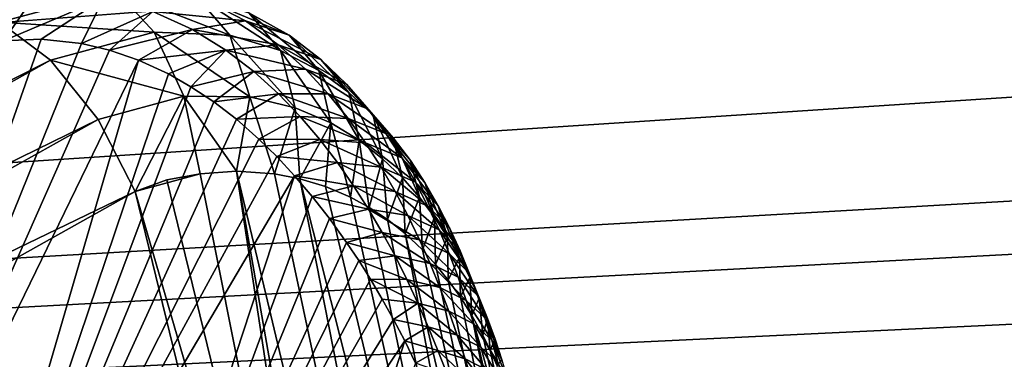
# Model space of a CAD drawing. Header units: metres. Extents: x -31 to 116, y -84 to 84.
# Tile 287 of 656: x 16.749 to 17.655, y -46.887 to -46.574. Entities that reach past the tile are written whole.
import ezdxf

# ---------------------------------------------------------------- set-up
doc = ezdxf.new("R2010")
doc.units = ezdxf.units.M
doc.layers.add('solid_80010000GA_11_1', color=7, linetype='CONTINUOUS')

msp = doc.modelspace()

# ---------------------------------------------------------------- linework, layer by layer
at = {"layer": 'solid_80010000GA_11_1'}
for points in [[(12.5, -44.230812, -38.485485), (12.5, -47.021606, -35.020927), (103, -46.390305, -39.609806)], [(12.5, -47.021599, 35.020939), (12.5, -44.230812, 38.485485), (103, -46.380795, 39.620941)], [(5.595928, -47.434151, -37.67588), (5.595928, -44.432323, -41.173279), (23.04767, -46.293915, -39.421745)], [(21.746084, -46.015491, 39.712269), (5.595928, -44.432323, 41.173279), (5.595928, -47.434151, 37.675877)], [(20.454863, -46.149815, 39.523384), (21.746084, -46.015491, 39.712269), (5.595928, -47.434151, 37.675877)], [(19.199436, -46.386986, 39.213951), (20.454863, -46.149815, 39.523384), (5.595928, -47.434151, 37.675877)], [(5.595928, -47.434151, -37.67588), (23.04767, -46.293915, -39.421745), (23.04767, -49.158199, -35.786476)], [(12.5, -47.021599, 35.020939), (103, -46.380795, 39.620941), (103, -49.348675, 35.856754)], [(18.000135, -46.721909, 38.785706), (19.199436, -46.386986, 39.213951), (5.595928, -47.434151, 37.675877)], [(12.5, -47.021606, -35.020927), (103, -49.354969, -35.848087), (103, -46.390305, -39.609806)], [(16.652039, -46.582039, 37.155186), (16.798815, -46.535954, 37.159946), (16.762508, -46.551968, 37.223522)], [(16.652039, -46.582039, 37.155186), (16.686285, -46.566364, 37.090343), (16.798815, -46.535954, 37.159946)], [(16.686285, -46.566364, 37.090343), (16.729986, -46.576706, 37.030239), (16.837217, -46.547852, 37.096802)], [(16.729986, -46.576706, 37.030239), (16.872442, -46.585773, 37.042721), (16.837217, -46.547852, 37.096802)], [(16.941895, -46.58868, 37.089371), (16.910234, -46.551788, 37.144348), (16.837217, -46.547852, 37.096802)], [(16.872442, -46.585773, 37.042721), (16.941895, -46.58868, 37.089371), (16.837217, -46.547852, 37.096802)], [(16.652039, -46.582039, 37.155186), (16.762508, -46.551968, 37.223522), (16.73369, -46.593655, 37.278107)], [(16.73369, -46.593655, 37.278107), (16.762508, -46.551968, 37.223522), (16.825657, -46.554386, 37.261223)], [(16.768324, -46.592163, 37.297604), (16.73369, -46.593655, 37.278107), (16.825657, -46.554386, 37.261223)], [(16.805347, -46.59623, 37.319431), (16.768324, -46.592163, 37.297604), (16.825657, -46.554386, 37.261223)], [(16.805347, -46.59623, 37.319431), (16.825657, -46.554386, 37.261223), (16.87097, -46.56665, 37.290478)], [(16.918436, -46.555355, 37.2388), (16.956284, -46.575508, 37.268009), (16.87097, -46.56665, 37.290478)], [(16.988462, -46.602722, 37.127369), (16.959322, -46.567905, 37.182045), (16.910234, -46.551788, 37.144348)], [(16.941895, -46.58868, 37.089371), (16.988462, -46.602722, 37.127369), (16.910234, -46.551788, 37.144348)], [(16.996574, -46.588619, 37.214256), (16.956284, -46.575508, 37.268009), (16.918436, -46.555355, 37.2388)], [(16.959322, -46.567905, 37.182045), (16.996574, -46.588619, 37.214256), (16.918436, -46.555355, 37.2388)], [(16.831266, -46.602367, 37.335106), (16.805347, -46.59623, 37.319431), (16.87097, -46.56665, 37.290478)], [(16.831266, -46.602367, 37.335106), (16.87097, -46.56665, 37.290478), (16.907658, -46.583382, 37.315536)], [(16.956284, -46.575508, 37.268009), (16.907658, -46.583382, 37.315536), (16.87097, -46.56665, 37.290478)], [(16.956284, -46.575508, 37.268009), (16.986523, -46.597435, 37.293091), (16.907658, -46.583382, 37.315536)], [(17.025717, -46.610958, 37.242065), (16.986523, -46.597435, 37.293091), (16.956284, -46.575508, 37.268009)], [(16.996574, -46.588619, 37.214256), (17.025717, -46.610958, 37.242065), (16.956284, -46.575508, 37.268009)], [(17.023811, -46.621185, 37.160568), (16.996574, -46.588619, 37.214256), (16.959322, -46.567905, 37.182045)], [(16.988462, -46.602722, 37.127369), (17.023811, -46.621185, 37.160568), (16.959322, -46.567905, 37.182045)], [(15.641059, -47.184849, 36.20668), (16.776997, -46.611744, 36.983429), (16.729986, -46.576706, 37.030239)], [(16.729986, -46.576706, 37.030239), (16.776997, -46.611744, 36.983429), (16.872442, -46.585773, 37.042721)], [(16.857988, -46.611691, 37.351738), (16.831266, -46.602367, 37.335106), (16.907658, -46.583382, 37.315536)], [(16.857988, -46.611691, 37.351738), (16.907658, -46.583382, 37.315536), (16.938118, -46.602245, 37.33733)], [(16.986523, -46.597435, 37.293091), (16.938118, -46.602245, 37.33733), (16.907658, -46.583382, 37.315536)], [(16.768324, -46.592163, 37.297604), (16.511103, -47.325165, 38.012699), (16.73369, -46.593655, 37.278107)], [(16.805347, -46.59623, 37.319431), (16.511103, -47.325165, 38.012699), (16.768324, -46.592163, 37.297604)], [(16.776997, -46.611744, 36.983429), (16.899595, -46.644726, 37.005253), (16.872442, -46.585773, 37.042721)], [(16.960388, -46.645519, 37.046787), (16.941895, -46.58868, 37.089371), (16.872442, -46.585773, 37.042721)], [(16.899595, -46.644726, 37.005253), (16.960388, -46.645519, 37.046787), (16.872442, -46.585773, 37.042721)], [(17.002184, -46.655399, 37.081676), (16.988462, -46.602722, 37.127369), (16.941895, -46.58868, 37.089371)], [(16.960388, -46.645519, 37.046787), (17.002184, -46.655399, 37.081676), (16.941895, -46.58868, 37.089371)], [(17.051464, -46.641365, 37.189766), (17.025717, -46.610958, 37.242065), (16.996574, -46.588619, 37.214256)], [(17.023811, -46.621185, 37.160568), (17.051464, -46.641365, 37.189766), (16.996574, -46.588619, 37.214256)], [(16.831266, -46.602367, 37.335106), (16.511103, -47.325165, 38.012699), (16.805347, -46.59623, 37.319431)], [(16.857988, -46.611691, 37.351738), (16.511103, -47.325165, 38.012699), (16.831266, -46.602367, 37.335106)], [(16.885384, -46.624325, 37.369141), (16.857988, -46.611691, 37.351738), (16.938118, -46.602245, 37.33733)], [(16.906141, -46.636154, 37.382687), (16.885384, -46.624325, 37.369141), (16.938118, -46.602245, 37.33733)], [(16.906141, -46.636154, 37.382687), (16.938118, -46.602245, 37.33733), (16.964067, -46.622196, 37.35667)], [(16.986523, -46.597435, 37.293091), (17.011444, -46.619984, 37.315102), (16.938118, -46.602245, 37.33733)], [(17.011444, -46.619984, 37.315102), (16.964067, -46.622196, 37.35667), (16.938118, -46.602245, 37.33733)], [(17.049276, -46.633766, 37.266563), (17.011444, -46.619984, 37.315102), (16.986523, -46.597435, 37.293091)], [(17.025717, -46.610958, 37.242065), (17.049276, -46.633766, 37.266563), (16.986523, -46.597435, 37.293091)], [(17.034805, -46.669384, 37.113228), (17.023811, -46.621185, 37.160568), (16.988462, -46.602722, 37.127369)], [(17.002184, -46.655399, 37.081676), (17.034805, -46.669384, 37.113228), (16.988462, -46.602722, 37.127369)], [(15.641059, -47.184849, 36.20668), (15.696116, -47.216751, 36.16708), (16.776997, -46.611744, 36.983429)], [(15.696116, -47.216751, 36.16708), (16.820667, -46.666401, 36.956436), (16.776997, -46.611744, 36.983429)], [(16.857988, -46.611691, 37.351738), (16.655378, -47.305668, 38.040218), (16.511103, -47.325165, 38.012699)], [(16.885384, -46.624325, 37.369141), (16.655378, -47.305668, 38.040218), (16.857988, -46.611691, 37.351738)], [(16.776997, -46.611744, 36.983429), (16.820667, -46.666401, 36.956436), (16.899595, -46.644726, 37.005253)], [(17.073805, -46.662174, 37.215881), (17.049276, -46.633766, 37.266563), (17.025717, -46.610958, 37.242065)], [(17.051464, -46.641365, 37.189766), (17.073805, -46.662174, 37.215881), (17.025717, -46.610958, 37.242065)], [(17.011444, -46.619984, 37.315102), (17.032572, -46.642673, 37.334843), (16.964067, -46.622196, 37.35667)], [(17.068916, -46.65657, 37.288597), (17.032572, -46.642673, 37.334843), (17.011444, -46.619984, 37.315102)], [(17.049276, -46.633766, 37.266563), (17.068916, -46.65657, 37.288597), (17.011444, -46.619984, 37.315102)], [(17.060986, -46.68536, 37.141838), (17.051464, -46.641365, 37.189766), (17.023811, -46.621185, 37.160568)], [(17.034805, -46.669384, 37.113228), (17.060986, -46.68536, 37.141838), (17.023811, -46.621185, 37.160568)], [(16.906141, -46.636154, 37.382687), (16.655378, -47.305668, 38.040218), (16.885384, -46.624325, 37.369141)], [(16.927069, -46.650017, 37.396564), (16.906141, -46.636154, 37.382687), (16.964067, -46.622196, 37.35667)], [(16.927069, -46.650017, 37.396564), (16.964067, -46.622196, 37.35667), (16.986685, -46.642731, 37.374172)], [(17.032572, -46.642673, 37.334843), (16.986685, -46.642731, 37.374172), (16.964067, -46.622196, 37.35667)], [(16.927069, -46.650017, 37.396564), (16.655378, -47.305668, 38.040218), (16.906141, -46.636154, 37.382687)], [(17.092394, -46.683151, 37.239658), (17.068916, -46.65657, 37.288597), (17.049276, -46.633766, 37.266563)], [(17.073805, -46.662174, 37.215881), (17.092394, -46.683151, 37.239658), (17.049276, -46.633766, 37.266563)], [(16.820667, -46.666401, 36.956436), (16.854891, -46.732685, 36.952774), (16.899595, -46.644726, 37.005253)], [(16.899595, -46.644726, 37.005253), (16.854891, -46.732685, 36.952774), (16.914694, -46.716335, 36.989941)], [(16.899595, -46.644726, 37.005253), (16.914694, -46.716335, 36.989941), (16.948219, -46.713959, 37.011616)], [(16.899595, -46.644726, 37.005253), (16.948219, -46.713959, 37.011616), (16.960388, -46.645519, 37.046787)], [(16.947985, -46.666031, 37.410778), (16.927069, -46.650017, 37.396564), (16.986685, -46.642731, 37.374172)], [(16.947985, -46.666031, 37.410778), (16.986685, -46.642731, 37.374172), (17.006704, -46.66362, 37.39024)], [(16.960388, -46.645519, 37.046787), (16.948219, -46.713959, 37.011616), (16.982899, -46.716351, 37.037609)], [(16.960388, -46.645519, 37.046787), (16.982899, -46.716351, 37.037609), (17.002184, -46.655399, 37.081676)], [(17.032572, -46.642673, 37.334843), (17.050835, -46.665333, 37.352837), (16.986685, -46.642731, 37.374172)], [(17.050835, -46.665333, 37.352837), (17.006704, -46.66362, 37.39024), (16.986685, -46.642731, 37.374172)], [(17.085629, -46.679226, 37.308727), (17.050835, -46.665333, 37.352837), (17.032572, -46.642673, 37.334843)], [(17.068916, -46.65657, 37.288597), (17.085629, -46.679226, 37.308727), (17.032572, -46.642673, 37.334843)], [(17.08259, -46.702381, 37.168095), (17.073805, -46.662174, 37.215881), (17.051464, -46.641365, 37.189766)], [(17.060986, -46.68536, 37.141838), (17.08259, -46.702381, 37.168095), (17.051464, -46.641365, 37.189766)], [(16.947985, -46.666031, 37.410778), (16.655378, -47.305668, 38.040218), (16.927069, -46.650017, 37.396564)], [(17.002184, -46.655399, 37.081676), (16.982899, -46.716351, 37.037609), (17.006346, -46.720795, 37.057484)], [(17.002184, -46.655399, 37.081676), (17.006346, -46.720795, 37.057484), (17.034805, -46.669384, 37.113228)], [(17.108173, -46.704132, 37.2616), (17.085629, -46.679226, 37.308727), (17.068916, -46.65657, 37.288597)], [(17.092394, -46.683151, 37.239658), (17.108173, -46.704132, 37.2616), (17.068916, -46.65657, 37.288597)], [(15.696116, -47.216751, 36.16708), (15.746662, -47.268253, 36.146992), (16.820667, -46.666401, 36.956436)], [(15.746662, -47.268253, 36.146992), (16.854891, -46.732685, 36.952774), (16.820667, -46.666401, 36.956436)], [(16.968712, -46.68428, 37.425343), (16.655378, -47.305668, 38.040218), (16.947985, -46.666031, 37.410778)], [(16.968712, -46.68428, 37.425343), (16.947985, -46.666031, 37.410778), (17.006704, -46.66362, 37.39024)], [(16.968712, -46.68428, 37.425343), (17.006704, -46.66362, 37.39024), (17.024687, -46.684731, 37.405182)], [(17.066914, -46.687889, 37.369488), (17.024687, -46.684731, 37.405182), (17.006704, -46.66362, 37.39024)], [(17.050835, -46.665333, 37.352837), (17.066914, -46.687889, 37.369488), (17.006704, -46.66362, 37.39024)], [(17.100143, -46.701679, 37.327389), (17.066914, -46.687889, 37.369488), (17.050835, -46.665333, 37.352837)], [(17.085629, -46.679226, 37.308727), (17.100143, -46.701679, 37.327389), (17.050835, -46.665333, 37.352837)], [(17.100866, -46.719986, 37.192501), (17.092394, -46.683151, 37.239658), (17.073805, -46.662174, 37.215881)], [(17.08259, -46.702381, 37.168095), (17.100866, -46.719986, 37.192501), (17.073805, -46.662174, 37.215881)], [(17.034805, -46.669384, 37.113228), (17.006346, -46.720795, 37.057484), (17.029829, -46.727943, 37.079433)], [(17.034805, -46.669384, 37.113228), (17.029829, -46.727943, 37.079433), (17.053106, -46.737846, 37.103485)], [(17.034805, -46.669384, 37.113228), (17.053106, -46.737846, 37.103485), (17.060986, -46.68536, 37.141838)], [(16.985147, -46.700481, 37.437191), (16.655378, -47.305668, 38.040218), (16.968712, -46.68428, 37.425343)], [(16.985147, -46.700481, 37.437191), (16.968712, -46.68428, 37.425343), (17.024687, -46.684731, 37.405182)], [(16.985147, -46.700481, 37.437191), (17.024687, -46.684731, 37.405182), (17.040991, -46.705997, 37.419197)], [(17.081242, -46.710323, 37.385063), (17.040991, -46.705997, 37.419197), (17.024687, -46.684731, 37.405182)], [(17.066914, -46.687889, 37.369488), (17.081242, -46.710323, 37.385063), (17.024687, -46.684731, 37.405182)], [(17.121828, -46.725052, 37.282108), (17.100143, -46.701679, 37.327389), (17.085629, -46.679226, 37.308727)], [(17.108173, -46.704132, 37.2616), (17.121828, -46.725052, 37.282108), (17.085629, -46.679226, 37.308727)], [(17.116581, -46.737972, 37.215412), (17.108173, -46.704132, 37.2616), (17.092394, -46.683151, 37.239658)], [(17.100866, -46.719986, 37.192501), (17.116581, -46.737972, 37.215412), (17.092394, -46.683151, 37.239658)], [(17.060986, -46.68536, 37.141838), (17.053106, -46.737846, 37.103485), (17.070259, -46.747292, 37.122837)], [(17.060986, -46.68536, 37.141838), (17.070259, -46.747292, 37.122837), (17.08259, -46.702381, 37.168095)], [(17.112915, -46.723938, 37.344872), (17.081242, -46.710323, 37.385063), (17.066914, -46.687889, 37.369488)], [(17.100143, -46.701679, 37.327389), (17.112915, -46.723938, 37.344872), (17.066914, -46.687889, 37.369488)], [(17.001465, -46.718102, 37.449165), (16.655378, -47.305668, 38.040218), (16.985147, -46.700481, 37.437191)], [(17.001465, -46.718102, 37.449165), (16.985147, -46.700481, 37.437191), (17.040991, -46.705997, 37.419197)], [(17.08259, -46.702381, 37.168095), (17.070259, -46.747292, 37.122837), (17.087063, -46.758438, 37.143333)], [(17.08259, -46.702381, 37.168095), (17.087063, -46.758438, 37.143333), (17.100866, -46.719986, 37.192501)], [(17.133789, -46.745892, 37.301441), (17.112915, -46.723938, 37.344872), (17.100143, -46.701679, 37.327389)], [(17.121828, -46.725052, 37.282108), (17.133789, -46.745892, 37.301441), (17.100143, -46.701679, 37.327389)], [(17.001465, -46.718102, 37.449165), (17.040991, -46.705997, 37.419197), (17.055899, -46.727379, 37.432453)], [(17.094143, -46.732647, 37.399761), (17.055899, -46.727379, 37.432453), (17.040991, -46.705997, 37.419197)], [(17.081242, -46.710323, 37.385063), (17.094143, -46.732647, 37.399761), (17.040991, -46.705997, 37.419197)], [(17.124281, -46.746021, 37.361397), (17.094143, -46.732647, 37.399761), (17.081242, -46.710323, 37.385063)], [(17.112915, -46.723938, 37.344872), (17.124281, -46.746021, 37.361397), (17.081242, -46.710323, 37.385063)], [(17.130304, -46.756207, 37.237114), (17.121828, -46.725052, 37.282108), (17.108173, -46.704132, 37.2616)], [(17.116581, -46.737972, 37.215412), (17.130304, -46.756207, 37.237114), (17.108173, -46.704132, 37.2616)], [(17.001465, -46.718102, 37.449165), (16.806421, -47.313046, 38.034481), (16.655378, -47.305668, 38.040218)], [(17.017658, -46.737141, 37.461212), (16.806421, -47.313046, 38.034481), (17.001465, -46.718102, 37.449165)], [(16.883993, -46.721745, 36.971409), (16.914694, -46.716335, 36.989941), (16.854891, -46.732685, 36.952774)], [(16.883993, -46.721745, 36.971409), (17.055634, -47.425533, 36.995235), (16.914694, -46.716335, 36.989941)], [(16.948219, -46.713959, 37.011616), (16.914694, -46.716335, 36.989941), (17.055634, -47.425533, 36.995235)], [(16.948219, -46.713959, 37.011616), (17.196306, -48.133003, 37.000572), (17.274393, -48.084301, 37.065746)], [(17.055634, -47.425533, 36.995235), (17.196306, -48.133003, 37.000572), (16.948219, -46.713959, 37.011616)], [(16.982899, -46.716351, 37.037609), (16.948219, -46.713959, 37.011616), (17.274393, -48.084301, 37.065746)], [(17.006346, -46.720795, 37.057484), (16.982899, -46.716351, 37.037609), (17.274393, -48.084301, 37.065746)], [(17.017658, -46.737141, 37.461212), (17.001465, -46.718102, 37.449165), (17.055899, -46.727379, 37.432453)], [(17.006346, -46.720795, 37.057484), (17.274393, -48.084301, 37.065746), (17.336506, -48.017685, 37.153465)], [(17.029829, -46.727943, 37.079433), (17.006346, -46.720795, 37.057484), (17.336506, -48.017685, 37.153465)], [(17.100866, -46.719986, 37.192501), (17.087063, -46.758438, 37.143333), (17.10339, -46.771427, 37.164886)], [(17.100866, -46.719986, 37.192501), (17.10339, -46.771427, 37.164886), (17.116581, -46.737972, 37.215412)], [(17.866894, -46.77956, 38.713039), (18.000135, -46.721909, 38.785706), (5.595928, -47.434151, 37.675877)], [(16.883993, -46.721745, 36.971409), (16.854891, -46.732685, 36.952774), (17.055634, -47.425533, 36.995235)], [(17.017658, -46.737141, 37.461212), (17.055899, -46.727379, 37.432453), (17.069592, -46.748856, 37.445049)], [(17.053106, -46.737846, 37.103485), (17.029829, -46.727943, 37.079433), (17.336506, -48.017685, 37.153465)], [(17.105829, -46.754864, 37.413719), (17.069592, -46.748856, 37.445049), (17.055899, -46.727379, 37.432453)], [(17.094143, -46.732647, 37.399761), (17.105829, -46.754864, 37.413719), (17.055899, -46.727379, 37.432453)], [(17.144381, -46.766651, 37.319813), (17.124281, -46.746021, 37.361397), (17.112915, -46.723938, 37.344872)], [(17.133789, -46.745892, 37.301441), (17.144381, -46.766651, 37.319813), (17.112915, -46.723938, 37.344872)], [(17.142403, -46.774635, 37.257813), (17.133789, -46.745892, 37.301441), (17.121828, -46.725052, 37.282108)], [(17.130304, -46.756207, 37.237114), (17.142403, -46.774635, 37.257813), (17.121828, -46.725052, 37.282108)], [(15.746662, -47.268253, 36.146992), (15.78383, -47.333202, 36.147636), (16.854891, -46.732685, 36.952774)], [(16.854891, -46.732685, 36.952774), (15.78383, -47.333202, 36.147636), (17.196306, -48.133003, 37.000572)], [(17.03367, -46.757595, 37.473289), (16.806421, -47.313046, 38.034481), (17.017658, -46.737141, 37.461212)], [(16.854891, -46.732685, 36.952774), (17.196306, -48.133003, 37.000572), (17.055634, -47.425533, 36.995235)], [(17.03367, -46.757595, 37.473289), (17.017658, -46.737141, 37.461212), (17.069592, -46.748856, 37.445049)], [(17.070259, -46.747292, 37.122837), (17.053106, -46.737846, 37.103485), (17.336506, -48.017685, 37.153465)], [(17.134457, -46.767948, 37.37711), (17.105829, -46.754864, 37.413719), (17.094143, -46.732647, 37.399761)], [(17.124281, -46.746021, 37.361397), (17.134457, -46.767948, 37.37711), (17.094143, -46.732647, 37.399761)], [(17.116581, -46.737972, 37.215412), (17.10339, -46.771427, 37.164886), (17.119137, -46.786388, 37.187393)], [(17.116581, -46.737972, 37.215412), (17.119137, -46.786388, 37.187393), (17.130304, -46.756207, 37.237114)], [(17.087063, -46.758438, 37.143333), (17.070259, -46.747292, 37.122837), (17.336506, -48.017685, 37.153465)], [(17.153807, -46.787346, 37.337357), (17.134457, -46.767948, 37.37711), (17.124281, -46.746021, 37.361397)], [(17.144381, -46.766651, 37.319813), (17.153807, -46.787346, 37.337357), (17.124281, -46.746021, 37.361397)], [(17.153158, -46.793217, 37.277664), (17.144381, -46.766651, 37.319813), (17.133789, -46.745892, 37.301441)], [(17.142403, -46.774635, 37.257813), (17.153158, -46.793217, 37.277664), (17.133789, -46.745892, 37.301441)], [(17.049438, -46.779522, 37.485413), (16.806421, -47.313046, 38.034481), (17.03367, -46.757595, 37.473289)], [(17.03367, -46.757595, 37.473289), (17.069592, -46.748856, 37.445049), (17.082245, -46.770409, 37.457081)], [(17.049438, -46.779522, 37.485413), (17.03367, -46.757595, 37.473289), (17.082245, -46.770409, 37.457081)], [(17.116491, -46.776993, 37.427048), (17.082245, -46.770409, 37.457081), (17.069592, -46.748856, 37.445049)], [(17.105829, -46.754864, 37.413719), (17.116491, -46.776993, 37.427048), (17.069592, -46.748856, 37.445049)], [(17.143642, -46.789742, 37.392139), (17.116491, -46.776993, 37.427048), (17.105829, -46.754864, 37.413719)], [(17.134457, -46.767948, 37.37711), (17.143642, -46.789742, 37.392139), (17.105829, -46.754864, 37.413719)], [(17.130304, -46.756207, 37.237114), (17.119137, -46.786388, 37.187393), (17.131269, -46.799751, 37.206093)], [(17.130304, -46.756207, 37.237114), (17.131269, -46.799751, 37.206093), (17.142403, -46.774635, 37.257813)], [(17.10339, -46.771427, 37.164886), (17.087063, -46.758438, 37.143333), (17.336506, -48.017685, 37.153465)], [(17.16275, -46.811924, 37.29678), (17.153807, -46.787346, 37.337357), (17.144381, -46.766651, 37.319813)], [(17.153158, -46.793217, 37.277664), (17.16275, -46.811924, 37.29678), (17.144381, -46.766651, 37.319813)], [(17.049438, -46.779522, 37.485413), (17.082245, -46.770409, 37.457081), (17.093979, -46.792027, 37.468624)], [(17.126268, -46.799042, 37.439846), (17.093979, -46.792027, 37.468624), (17.082245, -46.770409, 37.457081)], [(17.116491, -46.776993, 37.427048), (17.126268, -46.799042, 37.439846), (17.082245, -46.770409, 37.457081)], [(17.10339, -46.771427, 37.164886), (17.336506, -48.017685, 37.153465), (17.375599, -47.932709, 37.263943)], [(17.119137, -46.786388, 37.187393), (17.10339, -46.771427, 37.164886), (17.375599, -47.932709, 37.263943)], [(17.142403, -46.774635, 37.257813), (17.131269, -46.799751, 37.206093), (17.142956, -46.814316, 37.225426)], [(17.162256, -46.807976, 37.354206), (17.143642, -46.789742, 37.392139), (17.134457, -46.767948, 37.37711)], [(17.153807, -46.787346, 37.337357), (17.162256, -46.807976, 37.354206), (17.134457, -46.767948, 37.37711)], [(17.142403, -46.774635, 37.257813), (17.142956, -46.814316, 37.225426), (17.153158, -46.793217, 37.277664)], [(17.770351, -46.849506, 38.62611), (17.866894, -46.77956, 38.713039), (5.595928, -47.434151, 37.675877)], [(17.060524, -46.796116, 37.494114), (16.806421, -47.313046, 38.034481), (17.049438, -46.779522, 37.485413)], [(17.060524, -46.796116, 37.494114), (17.049438, -46.779522, 37.485413), (17.093979, -46.792027, 37.468624)], [(17.151976, -46.81142, 37.40659), (17.126268, -46.799042, 37.439846), (17.116491, -46.776993, 37.427048)], [(17.143642, -46.789742, 37.392139), (17.151976, -46.81142, 37.40659), (17.116491, -46.776993, 37.427048)], [(17.060524, -46.796116, 37.494114), (17.093979, -46.792027, 37.468624), (17.104898, -46.813705, 37.479733)], [(17.135269, -46.82103, 37.452175), (17.104898, -46.813705, 37.479733), (17.093979, -46.792027, 37.468624)], [(17.126268, -46.799042, 37.439846), (17.135269, -46.82103, 37.452175), (17.093979, -46.792027, 37.468624)], [(17.131269, -46.799751, 37.206093), (17.119137, -46.786388, 37.187393), (17.375599, -47.932709, 37.263943)], [(17.153158, -46.793217, 37.277664), (17.142956, -46.814316, 37.225426), (17.154148, -46.830048, 37.245403)], [(17.169865, -46.828564, 37.370445), (17.151976, -46.81142, 37.40659), (17.143642, -46.789742, 37.392139)], [(17.162256, -46.807976, 37.354206), (17.169865, -46.828564, 37.370445), (17.143642, -46.789742, 37.392139)], [(17.153158, -46.793217, 37.277664), (17.154148, -46.830048, 37.245403), (17.16275, -46.811924, 37.29678)], [(17.17135, -46.830738, 37.31525), (17.162256, -46.807976, 37.354206), (17.153807, -46.787346, 37.337357)], [(17.16275, -46.811924, 37.29678), (17.17135, -46.830738, 37.31525), (17.153807, -46.787346, 37.337357)], [(17.071428, -46.813503, 37.502846), (16.806421, -47.313046, 38.034481), (17.060524, -46.796116, 37.494114)], [(17.071428, -46.813503, 37.502846), (17.060524, -46.796116, 37.494114), (17.104898, -46.813705, 37.479733)], [(17.159565, -46.833004, 37.420528), (17.135269, -46.82103, 37.452175), (17.126268, -46.799042, 37.439846)], [(17.151976, -46.81142, 37.40659), (17.159565, -46.833004, 37.420528), (17.126268, -46.799042, 37.439846)], [(17.142956, -46.814316, 37.225426), (17.131269, -46.799751, 37.206093), (17.375599, -47.932709, 37.263943)], [(17.176737, -46.84911, 37.386162), (17.159565, -46.833004, 37.420528), (17.151976, -46.81142, 37.40659)], [(17.169865, -46.828564, 37.370445), (17.176737, -46.84911, 37.386162), (17.151976, -46.81142, 37.40659)], [(17.16275, -46.811924, 37.29678), (17.154148, -46.830048, 37.245403), (17.164791, -46.846947, 37.265987)], [(17.179079, -46.849651, 37.33316), (17.169865, -46.828564, 37.370445), (17.162256, -46.807976, 37.354206)], [(17.17135, -46.830738, 37.31525), (17.179079, -46.849651, 37.33316), (17.162256, -46.807976, 37.354206)], [(17.16275, -46.811924, 37.29678), (17.164791, -46.846947, 37.265987), (17.17135, -46.830738, 37.31525)], [(17.082117, -46.831654, 37.511597), (16.806421, -47.313046, 38.034481), (17.071428, -46.813503, 37.502846)], [(17.071428, -46.813503, 37.502846), (17.104898, -46.813705, 37.479733), (17.115089, -46.835438, 37.490456)], [(17.082117, -46.831654, 37.511597), (17.071428, -46.813503, 37.502846), (17.115089, -46.835438, 37.490456)], [(17.143585, -46.842964, 37.464104), (17.115089, -46.835438, 37.490456), (17.104898, -46.813705, 37.479733)], [(17.135269, -46.82103, 37.452175), (17.143585, -46.842964, 37.464104), (17.104898, -46.813705, 37.479733)], [(17.166508, -46.854515, 37.434029), (17.143585, -46.842964, 37.464104), (17.135269, -46.82103, 37.452175)], [(17.159565, -46.833004, 37.420528), (17.166508, -46.854515, 37.434029), (17.135269, -46.82103, 37.452175)], [(17.154148, -46.830048, 37.245403), (17.142956, -46.814316, 37.225426), (17.375599, -47.932709, 37.263943)], [(17.164791, -46.846947, 37.265987), (17.154148, -46.830048, 37.245403), (17.375599, -47.932709, 37.263943)], [(17.186035, -46.868652, 37.350567), (17.176737, -46.84911, 37.386162), (17.169865, -46.828564, 37.370445)], [(17.179079, -46.849651, 37.33316), (17.186035, -46.868652, 37.350567), (17.169865, -46.828564, 37.370445)], [(17.092594, -46.85059, 37.520348), (16.806421, -47.313046, 38.034481), (17.082117, -46.831654, 37.511597)], [(17.092594, -46.85059, 37.520348), (17.082117, -46.831654, 37.511597), (17.115089, -46.835438, 37.490456)], [(17.092594, -46.85059, 37.520348), (17.115089, -46.835438, 37.490456), (17.124605, -46.85722, 37.500824)], [(17.151274, -46.864857, 37.475655), (17.124605, -46.85722, 37.500824), (17.115089, -46.835438, 37.490456)], [(17.143585, -46.842964, 37.464104), (17.151274, -46.864857, 37.475655), (17.115089, -46.835438, 37.490456)], [(17.182961, -46.869633, 37.401409), (17.166508, -46.854515, 37.434029), (17.159565, -46.833004, 37.420528)], [(17.176737, -46.84911, 37.386162), (17.182961, -46.869633, 37.401409), (17.159565, -46.833004, 37.420528)], [(17.17135, -46.830738, 37.31525), (17.164791, -46.846947, 37.265987), (17.174847, -46.865082, 37.287155)], [(17.17135, -46.830738, 37.31525), (17.174847, -46.865082, 37.287155), (17.179079, -46.849651, 37.33316)], [(17.172853, -46.875957, 37.447128), (17.151274, -46.864857, 37.475655), (17.143585, -46.842964, 37.464104)], [(17.166508, -46.854515, 37.434029), (17.172853, -46.875957, 37.447128), (17.143585, -46.842964, 37.464104)], [(17.164791, -46.846947, 37.265987), (17.375599, -47.932709, 37.263943), (17.38287, -47.83223, 37.393021)], [(17.174847, -46.865082, 37.287155), (17.164791, -46.846947, 37.265987), (17.38287, -47.83223, 37.393021)], [(17.71209, -46.924583, 38.533512), (17.770351, -46.849506, 38.62611), (5.595928, -47.434151, 37.675877)], [(17.102863, -46.870323, 37.529095), (16.806421, -47.313046, 38.034481), (17.092594, -46.85059, 37.520348)], [(17.102863, -46.870323, 37.529095), (17.092594, -46.85059, 37.520348), (17.124605, -46.85722, 37.500824)], [(17.102863, -46.870323, 37.529095), (17.124605, -46.85722, 37.500824), (17.133495, -46.879059, 37.51086)], [(17.158382, -46.886719, 37.48687), (17.133495, -46.879059, 37.51086), (17.124605, -46.85722, 37.500824)], [(17.151274, -46.864857, 37.475655), (17.158382, -46.886719, 37.48687), (17.124605, -46.85722, 37.500824)], [(17.188591, -46.890133, 37.416237), (17.172853, -46.875957, 37.447128), (17.166508, -46.854515, 37.434029)], [(17.182961, -46.869633, 37.401409), (17.188591, -46.890133, 37.416237), (17.166508, -46.854515, 37.434029)], [(17.179079, -46.849651, 37.33316), (17.174847, -46.865082, 37.287155), (17.18165, -46.878834, 37.302616)], [(17.192303, -46.88773, 37.367523), (17.182961, -46.869633, 37.401409), (17.176737, -46.84911, 37.386162)], [(17.186035, -46.868652, 37.350567), (17.192303, -46.88773, 37.367523), (17.176737, -46.84911, 37.386162)], [(17.179079, -46.849651, 37.33316), (17.18165, -46.878834, 37.302616), (17.186035, -46.868652, 37.350567)], [(17.178654, -46.89735, 37.459858), (17.158382, -46.886719, 37.48687), (17.151274, -46.864857, 37.475655)], [(17.172853, -46.875957, 37.447128), (17.178654, -46.89735, 37.459858), (17.151274, -46.864857, 37.475655)], [(17.18165, -46.878834, 37.302616), (17.174847, -46.865082, 37.287155), (17.38287, -47.83223, 37.393021)], [(17.102863, -46.870323, 37.529095), (16.949665, -47.347282, 37.995152), (16.806421, -47.313046, 38.034481)], [(17.112921, -46.890873, 37.537819), (16.949665, -47.347282, 37.995152), (17.102863, -46.870323, 37.529095)], [(17.112921, -46.890873, 37.537819), (17.102863, -46.870323, 37.529095), (17.133495, -46.879059, 37.51086)], [(17.186035, -46.868652, 37.350567), (17.18165, -46.878834, 37.302616), (17.188122, -46.893272, 37.318344)], [(17.197931, -46.906887, 37.384068), (17.188591, -46.890133, 37.416237), (17.182961, -46.869633, 37.401409)], [(17.192303, -46.88773, 37.367523), (17.197931, -46.906887, 37.384068), (17.182961, -46.869633, 37.401409)], [(17.186035, -46.868652, 37.350567), (17.188122, -46.893272, 37.318344), (17.192303, -46.88773, 37.367523)], [(17.112921, -46.890873, 37.537819), (17.133495, -46.879059, 37.51086), (17.141806, -46.900944, 37.520592)], [(17.164961, -46.908554, 37.497776), (17.141806, -46.900944, 37.520592), (17.133495, -46.879059, 37.51086)], [(17.158382, -46.886719, 37.48687), (17.164961, -46.908554, 37.497776), (17.133495, -46.879059, 37.51086)], [(17.193672, -46.910625, 37.430676), (17.178654, -46.89735, 37.459858), (17.172853, -46.875957, 37.447128)], [(17.188591, -46.890133, 37.416237), (17.193672, -46.910625, 37.430676), (17.172853, -46.875957, 37.447128)], [(17.188122, -46.893272, 37.318344), (17.18165, -46.878834, 37.302616), (17.38287, -47.83223, 37.393021)], [(17.183952, -46.918701, 37.47226), (17.164961, -46.908554, 37.497776), (17.158382, -46.886719, 37.48687)], [(17.178654, -46.89735, 37.459858), (17.183952, -46.918701, 37.47226), (17.158382, -46.886719, 37.48687)]]:
    msp.add_3dface(points, dxfattribs=at)

doc.saveas('drawing.dxf')
